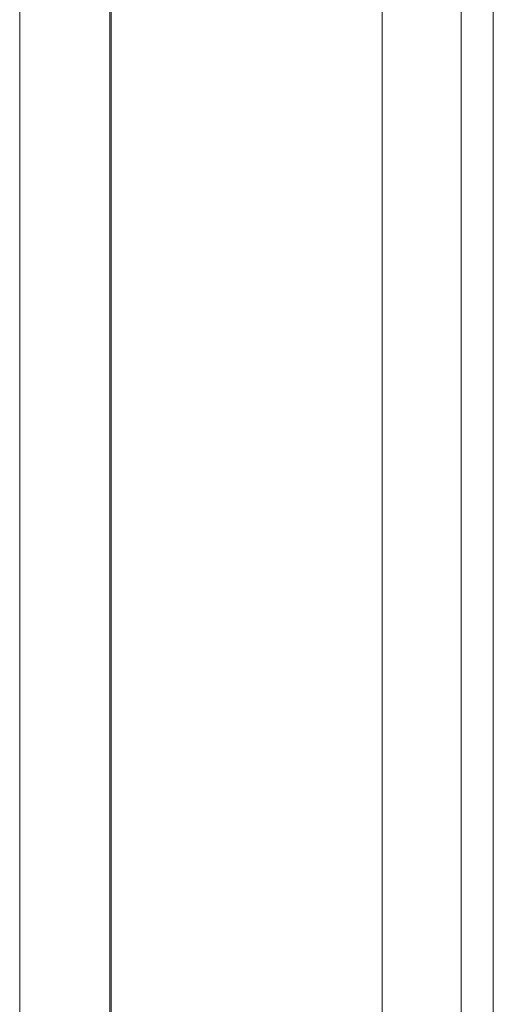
# Model space of a CAD drawing. Header units: millimetres. Extents: x 2016 to 102618, y -16590 to 68005.
# Tile 471 of 654: x 67985 to 68500, y 50102 to 51173. Entities that reach past the tile are written whole.
import ezdxf

# ---------------------------------------------------------------- set-up
doc = ezdxf.new("R2010")
doc.units = ezdxf.units.MM
for name, color, linetype, lineweight in [('A-DETL', 90, 'Continuous', 18), ('A-DETL-MBND', 5, 'Continuous', 13), ('A-FLOR', 192, 'Continuous', 13), ('A-WALL', 113, 'Continuous', 13), ('Q-SPCQ', 91, 'Continuous', 13)]:
    doc.layers.add(name, color=color, linetype=linetype, lineweight=lineweight)

# ---------------------------------------------------------------- blocks, each defined once
blk = doc.blocks.new('43_VCS_SE_goot_rooster_schuin - 28_VCS_RVS wand-gootrooster 25000mm-4108952-00 Begane grond')
at = {"layer": 'Q-SPCQ'}
for p, q in [((-10470.3, 147.1), (5257.2, 147.1)), ((5256.7, 145.8), (-10470.3, 145.8)), ((-10470.2, -148.8), (5144.4, -148.8))]:
    blk.add_line(p, q, dxfattribs=at)
blk = doc.blocks.new('Walls 12 - Walls 1-3087048-00 Begane grond')
at = {"layer": 'A-WALL'}
blk.add_line((68465, 38339), (68465, 53945.4), dxfattribs=at)

msp = doc.modelspace()

# ---------------------------------------------------------------- linework, layer by layer
at = {"layer": 'A-DETL', "lineweight": 13}
msp.add_line((68500, 61320), (68500, 36300), dxfattribs=at)
at = {"layer": 'A-DETL-MBND'}
msp.add_line((68500, 53944.5), (68500, 38395), dxfattribs=at)
at = {"layer": 'A-FLOR'}
msp.add_line((67985, 54139.5), (67985, 38339), dxfattribs=at)

# ---------------------------------------------------------------- block references
at = {"layer": 'A-WALL'}
msp.add_blockref('Walls 12 - Walls 1-3087048-00 Begane grond', (0, 0), dxfattribs=at)
at = {"layer": 'Q-SPCQ', "rotation": 90.00000000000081}
msp.add_blockref('43_VCS_SE_goot_rooster_schuin - 28_VCS_RVS wand-gootrooster 25000mm-4108952-00 Begane grond', (68230.2, 48809.1), dxfattribs=at)

doc.saveas('drawing.dxf')
